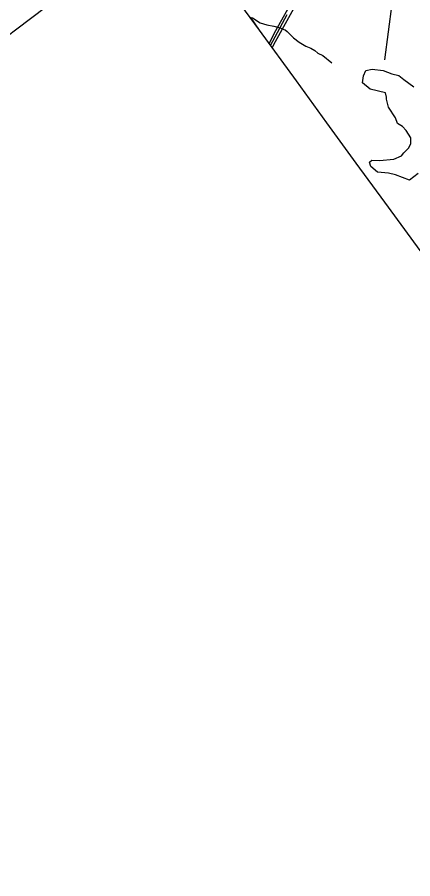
# Model space of a CAD drawing. Extents: x 1383679 to 1536984, y 460658 to 651027.
# Drawn here: x 1418729 to 1425479, y 483158 to 497871 of the extents above; entities that cross this region are included whole.
import ezdxf

# ---------------------------------------------------------------- set-up
doc = ezdxf.new("R2010")
doc.units = 0
for name, color, linetype in [('Default', 7, 'Continuous'), ('Exist Boundary Political City Limit New', 7, 'Continuous'), ('Exist Boundary Political StateLine', 7, 'Continuous'), ('Exist Hydrographic Misc Water Feature', 7, 'Continuous'), ('Exist Hydrographic Pond Over 1500 Sq Ft', 7, 'Continuous'), ('Exist Utilities Electrical Transmission Line', 7, 'Continuous'), ('Map Preparation Boundary City Limit Buffer Line', 7, 'Continuous')]:
    doc.layers.add(name, color=color, linetype=linetype)

msp = doc.modelspace()

# ---------------------------------------------------------------- linework, layer by layer
at = {"layer": 'Default'}
msp.add_line((1422866, 497652), (1422714, 497867), dxfattribs=at)
msp.add_lwpolyline([(1427411, 499047), (1427220, 498350), (1427181, 498215), (1426346, 495407), (1425841, 493568), (1425558, 493950), (1425002, 494714), (1424515, 495380), (1424015, 496066), (1423494, 496787), (1422865, 497652), (1422145, 498628), (1421583, 499402), (1421386, 499666), (1420891, 499302), (1420282, 498845), (1419581, 498322), (1418935, 497828), (1418342, 497382)], dxfattribs=at)
at = {"layer": 'Exist Boundary Political City Limit New'}
msp.add_lwpolyline([(1427411, 499047), (1427220, 498350), (1427181, 498215), (1426346, 495407), (1425841, 493568), (1425558, 493950), (1425002, 494714), (1424515, 495380), (1424015, 496066), (1423494, 496787), (1422865, 497652), (1422145, 498628), (1421583, 499402), (1421386, 499666), (1420891, 499302), (1420282, 498845), (1419581, 498322), (1418935, 497828), (1418342, 497382)], dxfattribs=at)
at = {"layer": 'Exist Boundary Political StateLine'}
for points in [[(1434317, 482010), (1433107, 483665), (1432544, 484423), (1432017, 485152), (1431419, 485964), (1430820, 486778), (1430224, 487598), (1429654, 488362), (1429029, 489221), (1428416, 490058), (1427842, 490835), (1427277, 491601), (1426754, 492316), (1426164, 493130), (1425559, 493950), (1425002, 494714), (1424515, 495380), (1424015, 496066), (1423494, 496787), (1422865, 497652), (1422145, 498628)], [(1419581, 498322), (1418935, 497828), (1418342, 497382)]]:
    msp.add_lwpolyline(points, dxfattribs=at)
at = {"layer": 'Exist Hydrographic Misc Water Feature'}
for points in [[(1423891, 500829), (1424016, 500766), (1424046, 500742), (1424110, 500661), (1424147, 500624), (1424207, 500583), (1424294, 500529), (1424360, 500460), (1424419, 500387), (1424509, 500285), (1424595, 500157), (1424636, 500006), (1424662, 499839), (1424693, 499587), (1424712, 499418), (1424761, 499257), (1424813, 499128), (1424886, 498913), (1424997, 498725), (1425079, 498621), (1425106, 498493), (1425108, 498386), (1425119, 498098), (1424997, 497145)], [(1422714, 497867), (1422741, 497859), (1422875, 497778), (1422989, 497744), (1423108, 497719), (1423218, 497689), (1423277, 497664), (1423303, 497654), (1423334, 497627), (1423443, 497520), (1423541, 497446), (1423654, 497376), (1423741, 497344), (1423806, 497303), (1423858, 497260), (1423943, 497215), (1424100, 497092)]]:
    msp.add_lwpolyline(points, dxfattribs=at)
at = {"layer": 'Exist Hydrographic Pond Over 1500 Sq Ft'}
msp.add_lwpolyline([(1425572, 495202), (1425421, 495091), (1425182, 495180), (1425062, 495211), (1424875, 495224), (1424764, 495322), (1424742, 495398), (1424778, 495433), (1424911, 495424), (1425155, 495446), (1425288, 495504), (1425324, 495553), (1425412, 495642), (1425448, 495713), (1425448, 495810), (1425364, 495935), (1425306, 496006), (1425217, 496054), (1425182, 496152), (1425062, 496334), (1425031, 496472), (1425031, 496507), (1425013, 496578), (1424751, 496645), (1424622, 496751), (1424640, 496871), (1424680, 496960), (1424787, 496986), (1424973, 496960), (1425120, 496902), (1425239, 496876), (1425324, 496805), (1425497, 496680)], dxfattribs=at)
at = {"layer": 'Exist Utilities Electrical Transmission Line'}
for points in [[(1423028, 497423), (1423144, 497644), (1423452, 498206)], [(1423082, 497351), (1423139, 497457), (1423475, 498069)], [(1423053, 497388), (1423338, 497916)]]:
    msp.add_lwpolyline(points, dxfattribs=at)
at = {"layer": 'Map Preparation Boundary City Limit Buffer Line'}
msp.add_lwpolyline([(1427411, 499047), (1427220, 498350), (1427181, 498215), (1426346, 495407), (1425841, 493568), (1425558, 493950), (1425002, 494714), (1424515, 495380), (1424015, 496066), (1423494, 496787), (1422865, 497652), (1422145, 498628), (1421583, 499402), (1421386, 499666), (1420891, 499302), (1420282, 498845), (1419581, 498322), (1418935, 497828), (1418342, 497382)], dxfattribs=at)
msp.add_lwpolyline([(1427411, 499047), (1427220, 498350), (1427181, 498215), (1426346, 495407), (1425841, 493568), (1425558, 493950), (1425002, 494714), (1424515, 495380), (1424015, 496066), (1423494, 496787), (1422865, 497652), (1422145, 498628), (1421583, 499402), (1421386, 499666), (1420891, 499302), (1420282, 498845), (1419581, 498322), (1418935, 497828), (1418342, 497382)], dxfattribs=at)

doc.saveas('drawing.dxf')
